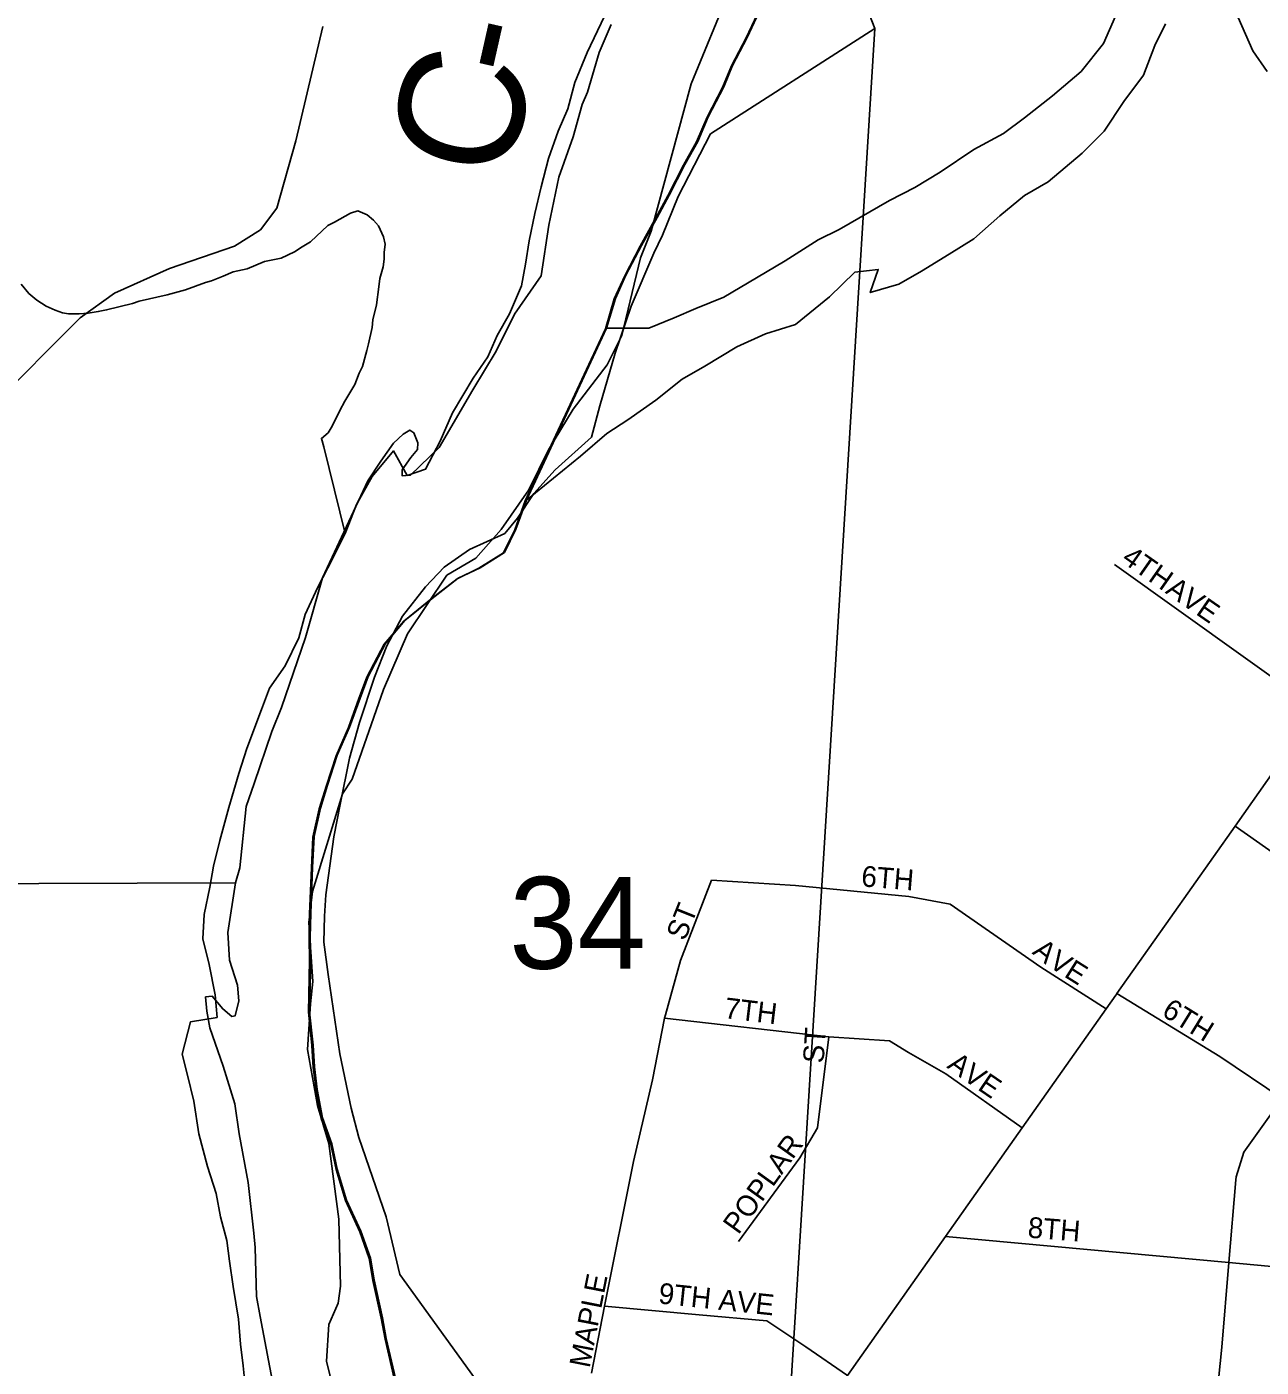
# Model space of a CAD drawing. Extents: x 1310247 to 1552180, y 377264 to 706493.
# Drawn here: x 1426755 to 1429725, y 554787 to 558011 of the extents above; entities that cross this region are included whole.
import ezdxf

# ---------------------------------------------------------------- set-up
doc = ezdxf.new("R2010")
doc.units = 0
for name, color, linetype in [('GM_X_City_Street', 7, 'Continuous'), ('GM_X_City_Street_Text', 7, 'Continuous'), ('GM_X_Corporation', 7, 'Continuous'), ('GM_X_County_Road', 7, 'Continuous'), ('GM_X_County_Road_Text', 7, 'Continuous'), ('GM_X_Major_River', 7, 'Continuous'), ('GM_X_Minor_River', 7, 'Continuous'), ('GM_X_Section', 7, 'Continuous'), ('GM_X_Section_Text', 7, 'Continuous'), ('GM_X_State_Route', 7, 'Continuous'), ('GM_X_Township', 7, 'Continuous')]:
    doc.layers.add(name, color=color, linetype=linetype)

msp = doc.modelspace()

# ---------------------------------------------------------------- linework, layer by layer
at = {"layer": 'GM_X_City_Street'}
for points in [[(1429374.7, 555681.8), (1429375.3, 555682.5), (1429377.2, 555685.2), (1429505.4, 555867), (1429661.5, 556088.3), (1429859.5, 556368.8), (1430502, 557319.6), (1430824, 557763.5)], [(1429371.2, 556717.5), (1429841.4, 556381.8)], [(1429661.5, 556088.3), (1429661.6, 556088.3), (1430072.6, 555799.2), (1430334.2, 555615.2)], [(1428291.2, 555634.3), (1428327.4, 555765.1), (1428401.9, 555957.9)], [(1428401.9, 555957.9), (1428603.7, 555945.4), (1428876.5, 555918.9), (1428976, 555900.1), (1429194.3, 555748.7), (1429351.2, 555648.4)], [(1429663.8, 555237.4), (1429664.5, 555244.9), (1429682.8, 555303.7), (1429775.1, 555432.9), (1429908.8, 555605), (1430072.6, 555799.2)], [(1427438.6, 552439.2), (1427439.6, 552448.9), (1427455.6, 552526.3), (1427471.6, 552561.4), (1427554.8, 552787.2), (1427715.7, 553244.1), (1427766.9, 553386.8), (1427863.8, 553558.1), (1428232.4, 554057.3), (1428329.5, 554197.1), (1428452.5, 554374.2), (1428458, 554382.3), (1428525.7, 554478.2), (1428652.4, 554657.8), (1428729.4, 554767), (1428964.9, 555100.8), (1429149.3, 555362.1), (1429351.2, 555648.4), (1429374.7, 555681.8)], [(1429377.2, 555685.2), (1429624.8, 555533.7), (1429775.1, 555432.9), (1430322.7, 555370.3)], [(1428113.7, 554772), (1428144.4, 554933.4), (1428214.7, 555281.4), (1428259.9, 555477.7), (1428289.1, 555626.6), (1428291.2, 555634.3)], [(1428289.1, 555626.6), (1428684.4, 555581.4), (1428829.9, 555571.6), (1428876.2, 555543.3), (1428965.9, 555492.6), (1429149.3, 555362.1)], [(1428467.3, 555088.7), (1428614.5, 555290.1), (1428657.3, 555362.1), (1428684.4, 555581.4)], [(1429685.8, 553625.4), (1429574.4, 553740.2), (1429539, 553840.6), (1429565.3, 554170.7), (1429604.5, 554583), (1429629.6, 554835.2), (1429646.4, 555038.2), (1429663.8, 555237.4)], [(1428964.9, 555100.8), (1429646.4, 555038.2), (1430275.5, 554980.3), (1430294.2, 554980.4)], [(1428144.4, 554933.4), (1428372.6, 554912.6), (1428534.8, 554897.9), (1428628.7, 554836), (1428729.4, 554767)]]:
    msp.add_lwpolyline(points, dxfattribs=at)
at = {"layer": 'GM_X_Corporation'}
msp.add_lwpolyline([(1427638.7, 554759.5), (1427616.6, 554854.3), (1427607.6, 554904.6), (1427587.4, 554995.3), (1427578.4, 555047.7), (1427555.7, 555112.4), (1427521.2, 555187.3), (1427498.7, 555262), (1427485.9, 555322.5), (1427463.1, 555385.1), (1427450.5, 555453.6), (1427443.6, 555507.9), (1427440.7, 555560.2), (1427432.3, 555640.6), (1427434.8, 555765), (1427433.9, 555819.2), (1427435.1, 555877.4), (1427439.3, 555987.7), (1427442.8, 556061.9), (1427458.2, 556129.9), (1427475.4, 556185.7), (1427498.9, 556257.5), (1427528.3, 556325.2), (1427553.8, 556394.9), (1427572.8, 556446.7), (1427614.5, 556526.2), (1427661.7, 556581.5), (1427726.8, 556634.4), (1427789.9, 556683.3), (1427842.5, 556708.4), (1427901.3, 556745.4), (1427928.5, 556801), (1427953.9, 556870.8), (1428146.6, 557284.5), (1428168.1, 557356.3), (1428193.2, 557412), (1428230.7, 557483.5), (1428268.1, 557551), (1428297.3, 557604.7), (1428334.8, 557678.2), (1428366, 557733.8), (1428391.2, 557793.5), (1428428.7, 557865), (1428449.8, 557916.8), (1428485.2, 557984.3), (1428518.7, 558055.9)], dxfattribs=at)
at = {"layer": 'GM_X_County_Road'}
msp.add_lwpolyline([(1426668.3, 557095.9), (1426883.4, 557311), (1426965.7, 557369.9), (1427098.4, 557429.8), (1427254.5, 557483.5), (1427316.9, 557522.5), (1427355.9, 557574.6), (1427401.9, 557736.7), (1427466.9, 558011.5)], dxfattribs=at)
at = {"layer": 'GM_X_Major_River'}
msp.add_line((1428149.4, 557285.6), (1427956.8, 556871.9), dxfattribs=at)
for points in [[(1428149.4, 557285.6), (1428170.9, 557357.4), (1428196.1, 557413.1), (1428233.6, 557484.6), (1428271, 557552.2), (1428300.1, 557605.8), (1428337.7, 557679.3), (1428368.8, 557734.9), (1428394.1, 557794.6), (1428431.6, 557866.1), (1428452.6, 557917.9), (1428488.1, 557985.4), (1428521.6, 558057)], [(1428144.7, 558036.3), (1428102.8, 557948.8), (1428073.3, 557877.2), (1428056, 557813.3), (1428032.9, 557759.5), (1428009.5, 557693.8), (1427992.1, 557625.9), (1427976.8, 557561.9), (1427963.5, 557496), (1427954.3, 557439.9), (1427945.2, 557387.9), (1427915.8, 557320.3), (1427886.7, 557268.7), (1427863.7, 557216.9), (1427828.6, 557165.4), (1427778.8, 557082.1), (1427749.4, 557014.4), (1427714, 556946.9), (1427669.6, 556931.7)], [(1429374.2, 558036.3), (1429344.9, 557970.6), (1429291.4, 557903.4), (1429222.2, 557844.6), (1429155, 557791.7), (1429104.2, 557754.6), (1429033.3, 557715.8), (1428952.1, 557661.2), (1428891.3, 557624.3), (1428830.5, 557593.3), (1428709, 557523.5), (1428658.4, 557498.4), (1428579.3, 557447.8), (1428510.4, 557407), (1428431.3, 557360.3), (1428364.7, 557333.5), (1428312.1, 557310.5), (1428251.6, 557285.6), (1428149.4, 557285.6)], [(1429346.6, 557759.8), (1429394.1, 557831.2), (1429441.5, 557894.5), (1429468.9, 557966.2), (1429494, 558017.9)], [(1427956.8, 556871.9), (1428087.1, 556977.7), (1428150.3, 557032.7), (1428201, 557065.8), (1428268.1, 557112.7), (1428331.2, 557163.6), (1428385.9, 557194.6), (1428462.9, 557241.3), (1428531.6, 557272.1), (1428604.2, 557294.7), (1428685.7, 557361.4), (1428746.9, 557420.4), (1428803.1, 557427.3), (1428784, 557371.5), (1428852.5, 557392.2), (1428907.2, 557423.3), (1428974.1, 557464.1), (1429032.9, 557501.1), (1429096.1, 557556), (1429155.2, 557605), (1429211.9, 557638.1), (1429293.4, 557706.7), (1429346.6, 557759.8)], [(1427669.6, 556931.7), (1427636.8, 556990.6), (1427585.5, 556929.4), (1427548, 556861.8), (1427520.6, 556792.1), (1427491.4, 556734.5), (1427453.8, 556661), (1427424.5, 556597.3), (1427409.4, 556541.4), (1427375.9, 556473.8), (1427338.8, 556420.4), (1427319.7, 556368.6), (1427283.8, 556274.9), (1427264.5, 556215.1), (1427240.9, 556133.3), (1427219.2, 556053.4), (1427203.9, 555991.5), (1427194.9, 555941.5), (1427181.6, 555875.5), (1427178.4, 555817.4), (1427193.1, 555754.9), (1427207.7, 555682.3), (1427212.6, 555628.1), (1427148.3, 555617.3), (1427128.7, 555539.4), (1427141.7, 555488.9), (1427156.4, 555426.4), (1427168.8, 555347.9), (1427189.3, 555269.2), (1427210, 555204.6), (1427220.8, 555148.2), (1427235.7, 555091.7), (1427242.7, 555041.4), (1427251.5, 554981), (1427263.9, 554902.5), (1427268.7, 554842.2), (1427275.6, 554789.9), (1427280.5, 554733.6)], [(1427641.5, 554760.6), (1427619.4, 554855.4), (1427610.4, 554905.7), (1427590.2, 554996.4), (1427581.3, 555048.8), (1427558.6, 555113.5), (1427524.1, 555188.4), (1427501.5, 555263.1), (1427488.7, 555323.6), (1427466, 555386.2), (1427453.4, 555454.7), (1427446.5, 555509.1), (1427443.5, 555561.3), (1427435.1, 555641.8), (1427437.7, 555766.2), (1427436.8, 555820.4), (1427437.9, 555878.5), (1427442.2, 555988.8), (1427445.7, 556063), (1427461.1, 556131), (1427478.3, 556186.8), (1427501.7, 556258.6), (1427531.2, 556326.3), (1427556.6, 556396), (1427575.7, 556447.8), (1427617.3, 556527.3), (1427664.5, 556582.6), (1427729.7, 556635.5), (1427792.8, 556684.4), (1427845.3, 556709.5), (1427904.2, 556746.5), (1427931.3, 556802.2), (1427956.8, 556871.9)]]:
    msp.add_lwpolyline(points, dxfattribs=at)
at = {"layer": 'GM_X_Minor_River'}
for points in [[(1427469.4, 557000.6), (1427463.5, 557020.7), (1427479.6, 557034.5), (1427489.7, 557050.5), (1427507.9, 557088.3), (1427520.1, 557110.2), (1427534.2, 557134.2), (1427544.3, 557150.1), (1427554.5, 557178), (1427562.6, 557194), (1427572.9, 557231.9), (1427577, 557247.9), (1427585.3, 557287.8), (1427587.4, 557305.9), (1427595.7, 557341.8), (1427602, 557385.8), (1427604.1, 557405.8), (1427612.3, 557433.8), (1427614.4, 557451.8), (1427614.6, 557467.8), (1427616.7, 557487.8), (1427612.8, 557505.8), (1427601, 557532), (1427589.2, 557546.1), (1427573.3, 557558.3), (1427551.4, 557568.5), (1427533.4, 557562.7), (1427495.3, 557541), (1427479.3, 557533.1), (1427437, 557493.5), (1427417, 557481.6), (1427398.9, 557469.8), (1427366.9, 557454.1), (1427326.9, 557446.4), (1427284.8, 557428.8), (1427250.8, 557421.1), (1427226.8, 557411.3), (1427198.7, 557399.6), (1427184.7, 557395.7), (1427136.7, 557378.1), (1427092.7, 557366.5), (1427024.7, 557351.1), (1427008.7, 557345.3), (1426946.6, 557329.8), (1426926.7, 557326), (1426902.7, 557322.2), (1426880.7, 557320.4), (1426854.7, 557320.7), (1426840.8, 557322.8), (1426822.8, 557329), (1426801, 557339.2), (1426779.1, 557353.4), (1426759.2, 557369.6), (1426741.4, 557391.8)], [(1427469.4, 557000.6), (1427520.6, 556792.1)]]:
    msp.add_lwpolyline(points, dxfattribs=at)
at = {"layer": 'GM_X_Section'}
msp.add_lwpolyline([(1434512.7, 559324), (1434095.6, 553957.1), (1428577, 554479.5), (1428794.7, 558006.7), (1428684.7, 558289.1), (1428724.7, 558378.2), (1428819.4, 558598.2), (1428882.6, 558748.8), (1428946.7, 558939.4), (1431434.8, 559602)], close=True, dxfattribs=at)
for points in [[(1428160.9, 558016.3), (1428131.5, 557948.9), (1428103.4, 557853.6), (1428090.8, 557823.8), (1428069.1, 557746.3), (1428035, 557649), (1428010.6, 557533.5), (1427991.9, 557411.9), (1427928, 557319.3), (1427884, 557230.3), (1427828.1, 557137.5), (1427747.1, 556999.2), (1427677.7, 556932.7), (1427657.6, 556931.1), (1427657.9, 556945.2), (1427678.6, 556974.7), (1427695, 556994.3), (1427695.4, 557010.3), (1427685.9, 557034.5), (1427676, 557040.7), (1427659.8, 557031.1), (1427637.3, 557009.6), (1427606.4, 556966.2), (1427575.4, 556918.9), (1427466.4, 556685.3), (1427425.3, 556542.2), (1427367.7, 556373.4), (1427344.4, 556315.9), (1427301.8, 556190.8), (1427282.6, 556135.2), (1427267.4, 555987.6), (1427256.6, 555951.8), (1426546.6, 555949)], [(1427994.3, 554536), (1427652.4, 555009.3), (1427619.4, 555148), (1427553.5, 555339.4), (1427535, 555409.8), (1427507.8, 555540.4), (1427479.9, 555731), (1427469.6, 555809.2), (1427470.9, 555871.2), (1427474, 555923.1), (1427493, 556062.7), (1427508.7, 556140.4), (1427531.1, 556251.9), (1427554.9, 556337.4), (1427591.2, 556446.6), (1427620.9, 556521.9), (1427658.4, 556593.1), (1427713.9, 556663.9), (1427758.9, 556711), (1427819.8, 556753.7), (1427904.6, 556791.8), (1427935.4, 556829.2), (1427974.7, 556888.3), (1428025.9, 556945.3), (1428113.6, 557023.4), (1428133.2, 557098.9), (1428169.9, 557226.1), (1428208.4, 557339.3), (1428263.1, 557466.2), (1428284, 557509.7), (1428322, 557602.9), (1428399.3, 557753.2), (1428794.7, 558006.7), (1428577, 554479.5)], [(1426546.6, 555949), (1427256.6, 555951.8), (1427238.1, 555832.2), (1427242.7, 555766.1), (1427261.4, 555705.7), (1427264.5, 555667.6), (1427255.8, 555631.8), (1427247.8, 555630), (1427226.1, 555648.4), (1427200.8, 555679), (1427184.8, 555677.3), (1427188, 555643.3), (1427195.2, 555603.1), (1427227.2, 555510.4), (1427255.2, 555419.8), (1427265.7, 555347.6), (1427287.2, 555231.2), (1427300.6, 555108.9), (1427303.8, 555074.8), (1427307.3, 554956.7), (1427316.2, 554908.5), (1427345, 554755.9)]]:
    msp.add_lwpolyline(points, dxfattribs=at)
at = {"layer": 'GM_X_State_Route'}
msp.add_lwpolyline([(1429990, 558966.6), (1429888.7, 558763.7), (1429806, 558593.4), (1429731.3, 558449.9), (1429677.7, 558316.9), (1429657, 558244.3), (1429649.2, 558180.4), (1429655.3, 558115.6), (1429668.8, 558033.3), (1429704.5, 557953.2), (1429738.6, 557903.4)], dxfattribs=at)
at = {"layer": 'GM_X_Township'}
for points in [[(1427514.6, 554643.2), (1427475.5, 554801.3), (1427481.2, 554889.3), (1427503.7, 554940.5), (1427509.2, 554981.9), (1427505.2, 555142.6), (1427481.5, 555324.5), (1427453.9, 555416), (1427430.1, 555550.9), (1427437.1, 555660.4), (1427442.9, 555714.5), (1427433.1, 555856.1), (1427442.1, 555930.5), (1427514.4, 556165.9), (1427537.2, 556201.3), (1427613, 556416.7), (1427670.7, 556550.5), (1427765, 556691.5), (1427835.3, 556732.9), (1427896.3, 556801.5), (1427962.5, 556897.4), (1428009.8, 556993.7), (1428069.2, 557090.9), (1428150.8, 557198), (1428185.9, 557268.2), (1428231.2, 557455.4), (1428256.7, 557519.5), (1428353.1, 557874), (1428447.1, 558102.2)], [(1428447.1, 558102.2), (1428353.1, 557874), (1428256.7, 557519.5), (1428231.2, 557455.4), (1428185.9, 557268.2), (1428150.8, 557198), (1428069.2, 557090.9), (1428009.8, 556993.7), (1427962.5, 556897.4), (1427896.3, 556801.5), (1427835.3, 556732.9), (1427765, 556691.5), (1427670.7, 556550.5), (1427613, 556416.7), (1427537.2, 556201.3), (1427514.4, 556165.9), (1427442.1, 555930.5), (1427433.1, 555856.1), (1427442.9, 555714.5), (1427437.1, 555660.4), (1427430.1, 555550.9), (1427453.9, 555416), (1427481.5, 555324.5), (1427505.2, 555142.6), (1427509.2, 554981.9), (1427503.7, 554940.5), (1427481.2, 554889.3), (1427475.5, 554801.3), (1427514.6, 554643.2)]]:
    msp.add_lwpolyline(points, dxfattribs=at)

# ---------------------------------------------------------------- texts
at = {"layer": 'GM_X_City_Street_Text'}
for s, rotation, p in [('4TH', 325.0087, (1429386.1, 556724.9)), ('AVE', 325.1697, (1429491.7, 556650.1)), ('6TH', 355.4285, (1428761.1, 555943.4)), ('ST', 68.1961, (1428338, 555809.9)), ('A', 321.3573, (1429171.6, 555782.4)), ('V', 327.0792, (1429210.4, 555751.8)), ('E', 327.7428, (1429247.9, 555727.5)), ('7TH', 353.1608, (1428431.4, 555626.5)), ('6TH', 328.2394, (1429482.5, 555634)), ('ST', 86.1879, (1428671.7, 555516.6)), ('A', 323.3202, (1428966.4, 555508.2)), ('V', 325.6426, (1429003.5, 555480.6)), ('E', 325.7099, (1429039.9, 555455.8)), ('POPLAR', 54.2121, (1428466.7, 555103.5)), ('8TH', 355.4202, (1429161.5, 555098.6)), ('MAPLE', 78.9283, (1428108.7, 554783)), ('9TH AVE', 353.9906, (1428272.9, 554940.2))]:
    msp.add_text(s, height=50, rotation=rotation, dxfattribs=at).set_placement(p)
at = {"layer": 'GM_X_County_Road_Text'}
for s, rotation, p in [('-', 77.2968, (1427969.7, 557877)), ('C', 76.6368, (1427911.9, 557633.6))]:
    msp.add_text(s, height=300, rotation=rotation, dxfattribs=at).set_placement(p)
at = {"layer": 'GM_X_Section_Text'}
msp.add_text('34', height=221, rotation=0, dxfattribs=at).set_placement((1427915.5, 555745.1))

doc.saveas('drawing.dxf')
